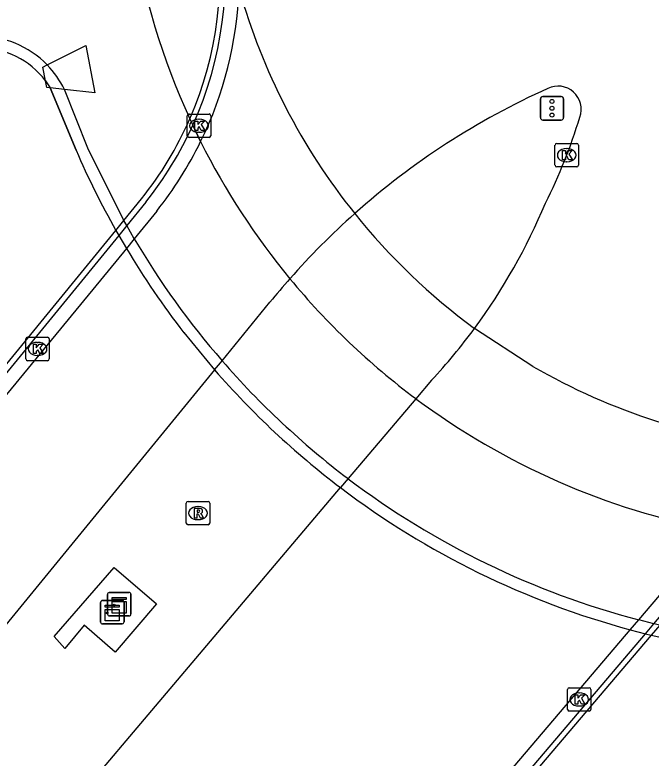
# Model space of a CAD drawing. Extents: x 156414 to 157775, y 382335 to 383765.
# Drawn here: x 157196.72 to 157223.88, y 382655.37 to 382687.1 of the extents above; entities that cross this region are included whole.
import ezdxf

# ---------------------------------------------------------------- set-up
doc = ezdxf.new("R2010")
doc.units = 0
for name, color, linetype in [('IMGEO_Berm_groen', 7, 'Continuous'), ('IMGEO_Dek', 7, 'Continuous'), ('IMGEO_Fietspad_gesloten', 7, 'Continuous'), ('IMGEO_Hek', 7, 'Continuous'), ('IMGEO_Kast', 7, 'Continuous'), ('IMGEO_Kolk', 7, 'Continuous'), ('IMGEO_Muur', 7, 'Continuous'), ('IMGEO_Rijbaan_regionaal_gesloten', 7, 'Continuous'), ('IMGEO_Rioolput', 7, 'Continuous'), ('IMGEO_Terreindeel_gesloten', 7, 'Continuous'), ('IMGEO_Verkeerseiland_gesloten', 7, 'Continuous'), ('IMGEO_Verkeersregelinstallatiepaal', 7, 'Continuous')]:
    doc.layers.add(name, color=color, linetype=linetype)

msp = doc.modelspace()

# ---------------------------------------------------------------- linework, layer by layer
at = {"layer": 'IMGEO_Berm_groen'}
for points in [[(157198.025, 382684.291), (157197.912, 382684.866), (157198.104, 382684.964), (157199.754, 382685.802), (157200.128, 382683.773), (157198.838, 382683.915), (157198.234, 382683.982), (157198.082, 382683.999), (157198.025, 382684.291)], [(157201.002, 382659.899), (157199.673, 382661.044), (157198.86, 382660.049), (157198.401, 382660.565), (157200.958, 382663.511), (157202.77, 382661.956), (157201.002, 382659.899)]]:
    msp.add_lwpolyline(points, dxfattribs=at)
at = {"layer": 'IMGEO_Dek'}
for points in [[(157198.025, 382684.291), (157198.234, 382683.982), (157199.338, 382681.321)], [(157201.033, 382677.904), (157201.155, 382677.689), (157201.482, 382677.129)], [(157218.823, 382672.098), (157216.339, 382673.72)], [(157203.935, 382673.536), (157205.246, 382671.942)], [(157222.989, 382660.85), (157223.636, 382660.682), (157223.877, 382660.623)]]:
    msp.add_lwpolyline(points, dxfattribs=at)
for centre, radius, start, end in [((157232.384, 382695.579), 27.117, 195.7985, 218.7113), ((157195.196, 382682.145), 3.551, 37.1841, 89.8322), ((157232.259, 382695.523), 35.854, 203.3345, 209.4328), ((157232.345, 382695.543), 27.064, 218.7055, 233.743), ((157232.217, 382695.478), 35.796, 210.8381, 217.8059), ((157232.386, 382695.599), 27.134, 240.0105, 264.4599), ((157232.317, 382695.533), 35.907, 221.0701, 232.8296), ((157232.35, 382695.556), 35.946, 232.8096, 254.9048), ((157232.35, 382695.535), 35.925, 256.3575, 268.1569)]:
    msp.add_arc(centre, radius, start, end, dxfattribs=at)
at = {"layer": 'IMGEO_Fietspad_gesloten'}
for points in [[(157201.817, 382677.544), (157201.493, 382678.105), (157201.372, 382678.321), (157199.841, 382681.415), (157198.838, 382683.915)], [(157204.185, 382682.661), (157204.316, 382682.388), (157204.65, 382681.691)], [(157224.242, 382661.052), (157223.998, 382661.11), (157223.349, 382661.274)]]:
    msp.add_lwpolyline(points, dxfattribs=at)
for centre, radius, start, end in [((157232.369, 382695.574), 31.001, 173.5641, 204.616), ((157195.194, 382682.142), 4.054, 44.116, 91.1564), ((157195.221, 382682.166), 4.018, 25.8131, 44.149), ((157232.346, 382695.556), 30.972, 206.5927, 219.5355), ((157232.236, 382695.494), 35.32, 210.544, 220.9713), ((157232.35, 382695.548), 30.97, 219.5195, 233.2951), ((157232.353, 382695.572), 35.46, 220.9428, 232.8645), ((157232.38, 382695.582), 31.016, 233.2888, 259.2751), ((157232.364, 382695.591), 35.482, 232.87, 255.2819)]:
    msp.add_arc(centre, radius, start, end, dxfattribs=at)
at = {"layer": 'IMGEO_Hek'}
for points in [[(157198.025, 382684.291), (157198.234, 382683.982)], [(157199.338, 382681.321), (157198.234, 382683.982)], [(157204.185, 382682.661), (157204.316, 382682.388)], [(157204.65, 382681.691), (157204.316, 382682.388)], [(157201.033, 382677.904), (157201.155, 382677.689)], [(157201.155, 382677.689), (157201.482, 382677.129)], [(157203.935, 382673.536), (157205.246, 382671.942)], [(157222.989, 382660.85), (157223.636, 382660.682)], [(157223.636, 382660.682), (157223.877, 382660.623)]]:
    msp.add_lwpolyline(points, dxfattribs=at)
for centre, radius, start, end in [((157232.369, 382695.574), 31.001, 173.5641, 204.616), ((157195.196, 382682.145), 3.551, 37.1841, 89.8322), ((157232.346, 382695.556), 30.972, 206.5927, 219.5355), ((157232.259, 382695.523), 35.854, 203.3345, 209.4328), ((157232.217, 382695.478), 35.796, 210.8381, 217.8059), ((157232.35, 382695.548), 30.97, 219.5195, 233.2951), ((157232.317, 382695.533), 35.907, 221.0701, 232.8296), ((157232.38, 382695.582), 31.016, 233.2888, 259.2751), ((157232.35, 382695.556), 35.946, 232.8096, 254.9048), ((157232.35, 382695.535), 35.925, 256.3575, 268.1569)]:
    msp.add_arc(centre, radius, start, end, dxfattribs=at)
at = {"layer": 'IMGEO_Kast'}
for p, q in [((157200.676, 382661.516), (157200.676, 382662.357)), ((157200.676, 382662.357), (157200.676, 382661.516)), ((157200.751, 382662.441), (157201.592, 382662.441)), ((157201.592, 382662.441), (157200.751, 382662.441)), ((157201.676, 382662.366), (157201.676, 382661.525)), ((157201.676, 382661.525), (157201.676, 382662.366)), ((157200.382, 382661.18), (157200.382, 382662.021)), ((157200.382, 382662.021), (157200.382, 382661.18)), ((157200.457, 382662.105), (157201.298, 382662.105)), ((157201.298, 382662.105), (157200.457, 382662.105)), ((157201.382, 382662.03), (157201.382, 382661.189)), ((157201.382, 382661.189), (157201.382, 382662.03)), ((157201.601, 382661.441), (157200.76, 382661.441)), ((157200.76, 382661.441), (157201.601, 382661.441)), ((157201.307, 382661.105), (157200.466, 382661.105)), ((157200.466, 382661.105), (157201.307, 382661.105))]:
    msp.add_line(p, q, dxfattribs=at)
for points in [[(157200.871, 382662.231), (157201.471, 382662.231), (157201.471, 382662.146), (157200.871, 382662.146), (157200.871, 382662.231)], [(157200.871, 382662.056), (157201.471, 382662.056), (157201.471, 382661.567), (157200.871, 382661.567), (157200.871, 382662.056)], [(157200.577, 382661.895), (157201.177, 382661.895), (157201.177, 382661.81), (157200.577, 382661.81), (157200.577, 382661.895)], [(157200.577, 382661.72), (157201.177, 382661.72), (157201.177, 382661.231), (157200.577, 382661.231), (157200.577, 382661.72)]]:
    msp.add_lwpolyline(points, dxfattribs=at)
for centre in [(157200.955, 382661.905), (157200.661, 382661.569)]:
    msp.add_circle(centre, 0.0377, dxfattribs=at)
for centre, start, end in [((157200.754, 382662.363), 92.4484, 184.2845), ((157200.754, 382662.363), 92.4484, 184.2845), ((157201.598, 382662.363), 2.4484, 94.2845), ((157201.598, 382662.363), 2.4484, 94.2845), ((157200.46, 382662.027), 92.4484, 184.2845), ((157200.46, 382662.027), 92.4484, 184.2845), ((157201.304, 382662.027), 2.4484, 94.2845), ((157201.304, 382662.027), 2.4484, 94.2845), ((157200.754, 382661.519), 182.4484, 274.2845), ((157200.754, 382661.519), 182.4484, 274.2845), ((157201.598, 382661.519), 272.4484, 4.2845), ((157201.598, 382661.519), 272.4484, 4.2845), ((157200.46, 382661.183), 182.4484, 274.2845), ((157200.46, 382661.183), 182.4484, 274.2845), ((157201.304, 382661.183), 272.4484, 4.2845), ((157201.304, 382661.183), 272.4484, 4.2845)]:
    msp.add_arc(centre, 0.0779, start, end, dxfattribs=at)
at = {"layer": 'IMGEO_Kolk'}
for p, q in [((157204.155, 382682.871), (157205.007, 382682.871)), ((157204.08, 382681.945), (157204.08, 382682.797)), ((157204.568, 382682.651), (157204.593, 382682.651)), ((157205.081, 382682.797), (157205.081, 382681.945)), ((157204.591, 382682.091), (157204.566, 382682.091)), ((157205.007, 382681.871), (157204.155, 382681.871)), ((157219.849, 382681.614), (157220.701, 382681.614)), ((157219.774, 382680.688), (157219.774, 382681.54)), ((157220.262, 382681.394), (157220.287, 382681.394)), ((157220.775, 382681.54), (157220.775, 382680.688)), ((157220.285, 382680.834), (157220.26, 382680.834)), ((157220.701, 382680.614), (157219.849, 382680.614)), ((157197.265, 382673.34), (157198.117, 382673.34)), ((157197.19, 382672.414), (157197.19, 382673.266)), ((157197.678, 382673.12), (157197.703, 382673.12)), ((157198.191, 382673.266), (157198.191, 382672.414)), ((157197.701, 382672.56), (157197.676, 382672.56)), ((157198.117, 382672.34), (157197.265, 382672.34)), ((157220.307, 382657.451), (157220.307, 382658.303)), ((157220.382, 382658.377), (157221.234, 382658.377)), ((157220.795, 382658.157), (157220.82, 382658.157)), ((157221.308, 382658.303), (157221.308, 382657.451)), ((157220.818, 382657.597), (157220.793, 382657.597)), ((157221.234, 382657.377), (157220.382, 382657.377))]:
    msp.add_line(p, q, dxfattribs=at)
for points in [[(157204.155, 382682.871), (157205.007, 382682.871)], [(157204.08, 382681.945), (157204.08, 382682.797)], [(157204.401, 382682.571), (157204.524, 382682.571), (157204.524, 382682.42), (157204.654, 382682.571), (157204.818, 382682.571), (157204.672, 382682.42), (157204.825, 382682.171), (157204.673, 382682.171), (157204.588, 382682.335), (157204.524, 382682.268), (157204.524, 382682.171), (157204.401, 382682.171), (157204.401, 382682.571)], [(157205.081, 382682.797), (157205.081, 382681.945)], [(157205.007, 382681.871), (157204.155, 382681.871)], [(157219.849, 382681.614), (157220.701, 382681.614)], [(157219.774, 382680.688), (157219.774, 382681.54)], [(157220.095, 382681.314), (157220.218, 382681.314), (157220.218, 382681.163), (157220.348, 382681.314), (157220.512, 382681.314), (157220.366, 382681.163), (157220.519, 382680.914), (157220.367, 382680.914), (157220.282, 382681.078), (157220.218, 382681.011), (157220.218, 382680.914), (157220.095, 382680.914), (157220.095, 382681.314)], [(157220.775, 382681.54), (157220.775, 382680.688)], [(157220.701, 382680.614), (157219.849, 382680.614)], [(157197.265, 382673.34), (157198.117, 382673.34)], [(157197.19, 382672.414), (157197.19, 382673.266)], [(157197.511, 382673.04), (157197.634, 382673.04), (157197.634, 382672.889), (157197.764, 382673.04), (157197.928, 382673.04), (157197.782, 382672.889), (157197.935, 382672.64), (157197.783, 382672.64), (157197.698, 382672.804), (157197.634, 382672.737), (157197.634, 382672.64), (157197.511, 382672.64), (157197.511, 382673.04)], [(157198.191, 382673.266), (157198.191, 382672.414)], [(157198.117, 382672.34), (157197.265, 382672.34)], [(157220.307, 382657.451), (157220.307, 382658.303)], [(157220.382, 382658.377), (157221.234, 382658.377)], [(157221.308, 382658.303), (157221.308, 382657.451)], [(157220.628, 382658.077), (157220.751, 382658.077), (157220.751, 382657.926), (157220.881, 382658.077), (157221.045, 382658.077), (157220.899, 382657.926), (157221.052, 382657.677), (157220.9, 382657.677), (157220.815, 382657.841), (157220.751, 382657.774), (157220.751, 382657.677), (157220.628, 382657.677), (157220.628, 382658.077)], [(157221.234, 382657.377), (157220.382, 382657.377)]]:
    msp.add_lwpolyline(points, dxfattribs=at)
for centre, start, end in [((157204.157, 382682.795), 91.552, 178.448), ((157204.157, 382682.795), 91.552, 178.448), ((157205.005, 382682.795), 1.552, 88.448), ((157205.005, 382682.795), 1.552, 88.448), ((157204.157, 382681.947), 181.552, 268.448), ((157204.157, 382681.947), 181.552, 268.448), ((157205.005, 382681.947), 271.552, 358.448), ((157205.005, 382681.947), 271.552, 358.448), ((157219.851, 382681.538), 91.552, 178.448), ((157219.851, 382681.538), 91.552, 178.448), ((157220.699, 382681.538), 1.552, 88.448), ((157220.699, 382681.538), 1.552, 88.448), ((157219.851, 382680.69), 181.552, 268.448), ((157219.851, 382680.69), 181.552, 268.448), ((157220.699, 382680.69), 271.552, 358.448), ((157220.699, 382680.69), 271.552, 358.448), ((157197.267, 382673.264), 91.552, 178.448), ((157197.267, 382673.264), 91.552, 178.448), ((157198.115, 382673.264), 1.552, 88.448), ((157198.115, 382673.264), 1.552, 88.448), ((157197.267, 382672.416), 181.552, 268.448), ((157197.267, 382672.416), 181.552, 268.448), ((157198.115, 382672.416), 271.552, 358.448), ((157198.115, 382672.416), 271.552, 358.448), ((157220.384, 382658.301), 91.552, 178.448), ((157220.384, 382658.301), 91.552, 178.448), ((157221.232, 382658.301), 1.552, 88.448), ((157221.232, 382658.301), 1.552, 88.448), ((157220.384, 382657.453), 181.552, 268.448), ((157220.384, 382657.453), 181.552, 268.448), ((157221.232, 382657.453), 271.552, 358.448), ((157221.232, 382657.453), 271.552, 358.448)]:
    msp.add_arc(centre, 0.0765, start, end, dxfattribs=at)
for centre, major_axis, ratio, start_param, end_param in [((157204.567, 382682.371), (-0.387, 0.002), 0.722429, 4.712389, 7.853982), ((157204.592, 382682.371), (-0.39, 0.002), 0.717154, 1.570796, 4.712389), ((157220.261, 382681.114), (-0.387, 0.002), 0.722429, 4.712389, 7.853982), ((157220.286, 382681.114), (-0.39, 0.002), 0.717154, 1.570796, 4.712389), ((157197.677, 382672.84), (-0.387, 0.002), 0.722429, 4.712389, 7.853982), ((157197.702, 382672.84), (-0.39, 0.002), 0.717154, 1.570796, 4.712389), ((157220.794, 382657.877), (-0.387, 0.002), 0.722429, 4.712389, 7.853982), ((157220.819, 382657.877), (-0.39, 0.002), 0.717154, 1.570796, 4.712389)]:
    msp.add_ellipse(centre, major_axis=major_axis, ratio=ratio, start_param=start_param, end_param=end_param, dxfattribs=at)
at = {"layer": 'IMGEO_Muur'}
for points in [[(157167.876, 382636.993), (157167.705, 382637.145), (157201.033, 382677.904), (157201.372, 382678.321), (157202.126, 382679.248)], [(157202.304, 382679.102), (157201.493, 382678.105), (157201.155, 382677.689), (157167.876, 382636.993)], [(157188.737, 382619.624), (157223.636, 382660.682), (157223.998, 382661.11), (157227.288, 382664.987), (157228.578, 382666.508)], [(157228.755, 382666.36), (157227.551, 382664.944), (157224.242, 382661.052), (157223.877, 382660.623), (157188.902, 382619.483), (157188.737, 382619.624)]]:
    msp.add_lwpolyline(points, dxfattribs=at)
for centre, radius, start, end in [((157190.128, 382688.815), 15.576, 335.6287, 42.57), ((157190.124, 382688.815), 15.349, 336.3623, 41.8177), ((157190.164, 382688.792), 15.302, 321.4147, 336.3817), ((157190.102, 382688.832), 15.607, 321.4302, 335.6119)]:
    msp.add_arc(centre, radius, start, end, dxfattribs=at)
at = {"layer": 'IMGEO_Rijbaan_regionaal_gesloten'}
for points in [[(157202.775, 382678.73), (157201.817, 382677.544), (157201.482, 382677.129), (157200.707, 382676.17), (157189.32, 382662.344), (157168.324, 382636.594), (157167.229, 382636)], [(157205.246, 382671.942), (157205.503, 382672.255), (157205.568, 382672.335), (157207.608, 382674.832)], [(157205.246, 382671.942), (157168.969, 382627.623)], [(157214.505, 382671.504), (157213.839, 382670.718), (157210.946, 382667.303), (157210.622, 382666.92)], [(157173.825, 382623.531), (157190.943, 382643.689), (157191.608, 382644.474), (157210.622, 382666.92)], [(157188.254, 382619.226), (157201.892, 382636.034), (157222.989, 382660.85), (157223.349, 382661.274), (157226.608, 382665.108), (157228.056, 382666.811)]]:
    msp.add_lwpolyline(points, dxfattribs=at)
for centre, radius, start, end in [((157190.135, 382688.815), 16.169, 333.8594, 357.8071), ((157232.659, 382654.554), 32.227, 114.1516, 131.6888), ((157219.909, 382683.078), 0.984, 339.6951, 116.3351), ((157199.098, 382689.291), 22.701, 333.2319, 343.2191), ((157190.102, 382688.829), 16.205, 321.4487, 333.8647), ((157195.645, 382688.966), 25.704, 323.6208, 337.3498), ((157232.764, 382654.423), 32.395, 131.6745, 138.6148), ((157232.536, 382654.65), 32.074, 138.649, 141.0058), ((157195.744, 382688.898), 25.584, 317.1656, 323.611)]:
    msp.add_arc(centre, radius, start, end, dxfattribs=at)
at = {"layer": 'IMGEO_Rioolput'}
for p, q in [((157204.038, 382665.408), (157204.038, 382666.26)), ((157204.113, 382666.334), (157204.965, 382666.334)), ((157204.526, 382666.114), (157204.551, 382666.114)), ((157205.039, 382666.26), (157205.039, 382665.408)), ((157204.549, 382665.554), (157204.524, 382665.554)), ((157204.965, 382665.334), (157204.113, 382665.334))]:
    msp.add_line(p, q, dxfattribs=at)
for points in [[(157204.038, 382665.408), (157204.038, 382666.26)], [(157204.113, 382666.334), (157204.965, 382666.334)], [(157204.627, 382666.032), (157204.375, 382666.034), (157204.375, 382665.634)], [(157205.039, 382666.26), (157205.039, 382665.408)], [(157204.375, 382665.634), (157204.499, 382665.634), (157204.499, 382665.796), (157204.51, 382665.796)], [(157204.553, 382665.953), (157204.499, 382665.953), (157204.499, 382665.872)], [(157204.499, 382665.872), (157204.551, 382665.872)], [(157204.557, 382665.767), (157204.628, 382665.634), (157204.768, 382665.634), (157204.703, 382665.76)], [(157204.965, 382665.334), (157204.113, 382665.334)]]:
    msp.add_lwpolyline(points, dxfattribs=at)
for centre, radius, start, end in [((157204.115, 382666.258), 0.0765, 91.552, 178.448), ((157204.115, 382666.258), 0.0765, 91.552, 178.448), ((157204.626, 382665.922), 0.109, 350.3612, 89.416), ((157204.963, 382666.258), 0.0765, 1.552, 88.448), ((157204.963, 382666.258), 0.0765, 1.552, 88.448), ((157204.509, 382665.743), 0.0533, 26.0293, 88.6989), ((157204.535, 382666.061), 0.19, 274.7715, 282.9687), ((157204.559, 382665.857), 0.0964, 77.0061, 93.1865), ((157204.573, 382665.914), 0.0378, 276.6634, 79.6772), ((157204.624, 382665.922), 0.112, 277.5842, 350.9817), ((157204.608, 382665.707), 0.108, 29.5134, 73.7905), ((157204.115, 382665.41), 0.0765, 181.552, 268.448), ((157204.115, 382665.41), 0.0765, 181.552, 268.448), ((157204.963, 382665.41), 0.0765, 271.552, 358.448), ((157204.963, 382665.41), 0.0765, 271.552, 358.448)]:
    msp.add_arc(centre, radius, start, end, dxfattribs=at)
for centre, major_axis, ratio, start_param, end_param in [((157204.525, 382665.834), (-0.387, 0.002), 0.722429, 4.712389, 7.853982), ((157204.55, 382665.834), (-0.39, 0.002), 0.717154, 1.570796, 4.712389)]:
    msp.add_ellipse(centre, major_axis=major_axis, ratio=ratio, start_param=start_param, end_param=end_param, dxfattribs=at)
at = {"layer": 'IMGEO_Terreindeel_gesloten'}
msp.add_lwpolyline([(157218.823, 382672.098), (157216.339, 382673.72)], dxfattribs=at)
for centre, radius, start, end in [((157232.384, 382695.579), 27.117, 195.7985, 218.7113), ((157232.345, 382695.543), 27.064, 218.7055, 233.743), ((157232.386, 382695.599), 27.134, 240.0105, 264.4599)]:
    msp.add_arc(centre, radius, start, end, dxfattribs=at)
at = {"layer": 'IMGEO_Verkeerseiland_gesloten'}
for points in [[(157198.025, 382684.291), (157198.234, 382683.982), (157199.338, 382681.321)], [(157201.033, 382677.904), (157201.155, 382677.689), (157201.482, 382677.129)], [(157203.935, 382673.536), (157205.246, 382671.942)], [(157222.989, 382660.85), (157223.636, 382660.682), (157223.877, 382660.623)]]:
    msp.add_lwpolyline(points, dxfattribs=at)
for centre, radius, start, end in [((157195.196, 382682.145), 3.551, 37.1841, 89.8322), ((157232.259, 382695.523), 35.854, 203.3345, 209.4328), ((157232.217, 382695.478), 35.796, 210.8381, 217.8059), ((157232.317, 382695.533), 35.907, 221.0701, 232.8296), ((157232.317, 382695.533), 35.907, 221.0701, 232.8296), ((157232.35, 382695.556), 35.946, 232.8096, 254.9048), ((157232.35, 382695.535), 35.925, 256.3575, 268.1569)]:
    msp.add_arc(centre, radius, start, end, dxfattribs=at)
at = {"layer": 'IMGEO_Verkeersregelinstallatiepaal'}
for p, q in [((157219.15, 382682.715), (157219.15, 382683.515)), ((157219.15, 382683.515), (157219.15, 382682.715)), ((157219.25, 382683.615), (157220.04, 382683.615)), ((157220.04, 382683.615), (157219.25, 382683.615)), ((157220.14, 382683.515), (157220.14, 382682.715)), ((157220.14, 382682.715), (157220.14, 382683.515)), ((157220.04, 382682.615), (157219.25, 382682.615)), ((157219.25, 382682.615), (157220.04, 382682.615))]:
    msp.add_line(p, q, dxfattribs=at)
for centre in [(157219.645, 382683.405), (157219.645, 382683.115), (157219.645, 382682.825)]:
    msp.add_circle(centre, 0.085, dxfattribs=at)
for centre, start, end in [((157219.25, 382683.515), 90, 180), ((157219.25, 382683.515), 90, 180), ((157220.04, 382683.515), 0, 90), ((157220.04, 382683.515), 360, 90), ((157219.25, 382682.715), 180, 270), ((157219.25, 382682.715), 180, 270), ((157220.04, 382682.715), 270, 0), ((157220.04, 382682.715), 270, 0)]:
    msp.add_arc(centre, 0.1, start, end, dxfattribs=at)

doc.saveas('drawing.dxf')
